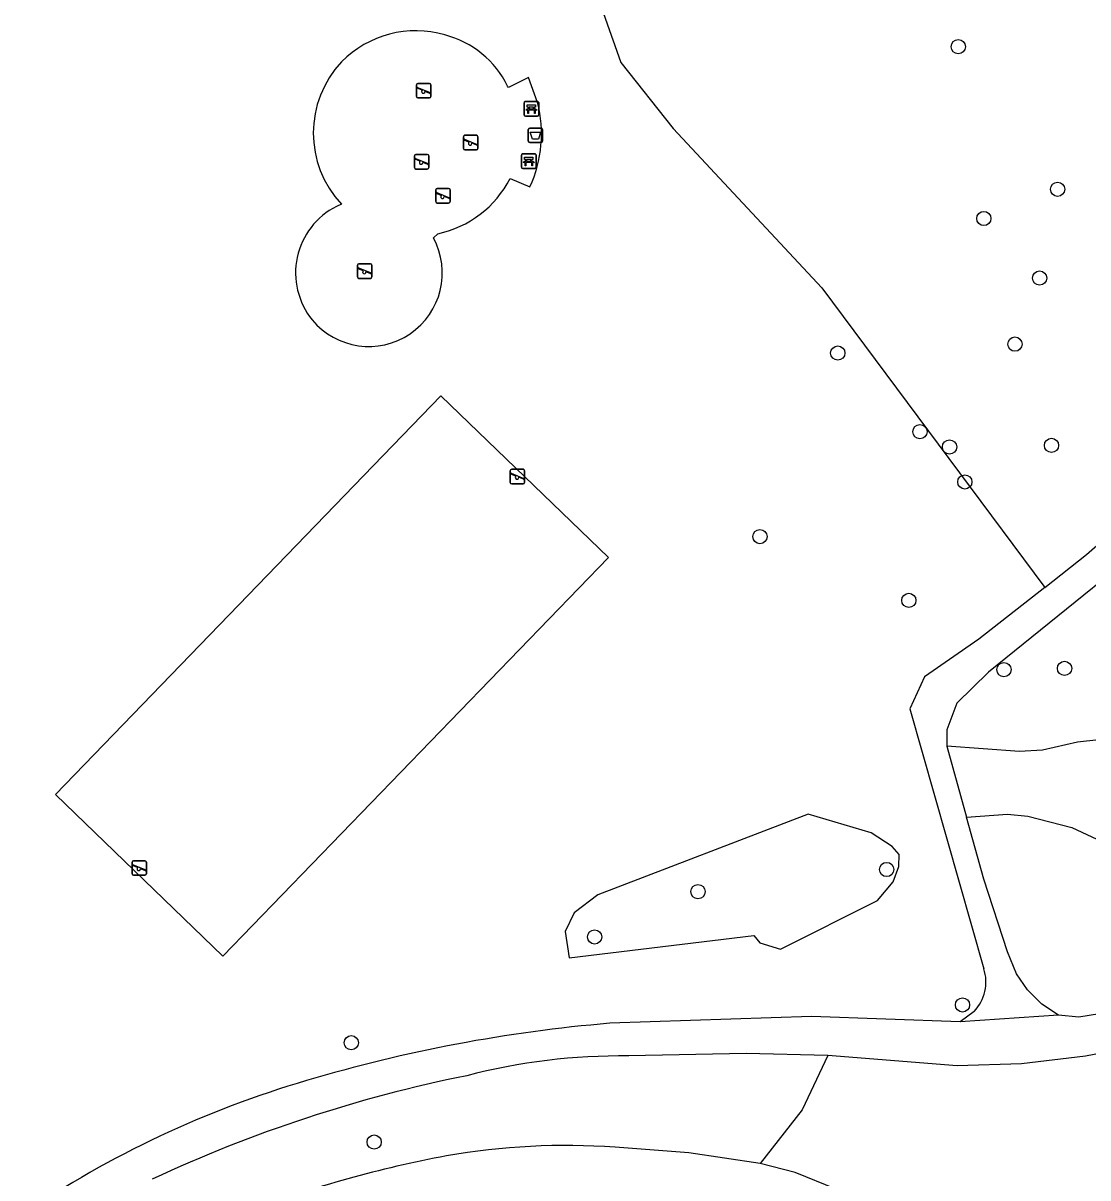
# Model space of a CAD drawing. Extents: x 158038 to 159242, y 380133 to 381214.
# Drawn here: x 158558.5 to 158631.6, y 380334 to 380413.4 of the extents above; entities that cross this region are included whole.
import ezdxf

# ---------------------------------------------------------------- set-up
doc = ezdxf.new("R2010")
doc.units = 0
for name, color, linetype in [('IMGEO_Afvalbak', 7, 'Continuous'), ('IMGEO_Bank', 7, 'Continuous'), ('IMGEO_Boom', 7, 'Continuous'), ('IMGEO_Gemengd_bos', 7, 'Continuous'), ('IMGEO_Groenvoorziening', 7, 'Continuous'), ('IMGEO_Loofbos', 7, 'Continuous'), ('IMGEO_Meer_plas_ven_vijver', 7, 'Continuous'), ('IMGEO_Speelvoorziening', 7, 'Continuous'), ('IMGEO_Voetpad_halfverhard', 7, 'Continuous')]:
    doc.layers.add(name, color=color, linetype=linetype)

msp = doc.modelspace()

# ---------------------------------------------------------------- linework, layer by layer
at = {"layer": 'IMGEO_Afvalbak'}
for p, q in [((158593.17, 380405.272), (158593.17, 380406.072)), ((158593.17, 380406.072), (158593.17, 380405.272)), ((158593.27, 380406.172), (158594.06, 380406.172)), ((158594.06, 380406.172), (158593.27, 380406.172)), ((158594.16, 380406.072), (158594.16, 380405.272)), ((158594.16, 380405.272), (158594.16, 380406.072)), ((158594.06, 380405.172), (158593.27, 380405.172)), ((158593.27, 380405.172), (158594.06, 380405.172))]:
    msp.add_line(p, q, dxfattribs=at)
msp.add_lwpolyline([(158593.313, 380405.886), (158594.017, 380405.886), (158593.868, 380405.416), (158593.462, 380405.416), (158593.313, 380405.886)], dxfattribs=at)
for centre, start, end in [((158593.27, 380406.072), 90, 180), ((158593.27, 380406.072), 90, 180), ((158594.06, 380406.072), 0, 90), ((158594.06, 380406.072), 360, 90), ((158593.27, 380405.272), 180, 270), ((158593.27, 380405.272), 180, 270), ((158594.06, 380405.272), 270, 0), ((158594.06, 380405.272), 270, 0)]:
    msp.add_arc(centre, 0.1, start, end, dxfattribs=at)
at = {"layer": 'IMGEO_Bank'}
for p, q in [((158592.888, 380407.075), (158592.888, 380407.916)), ((158592.888, 380407.916), (158592.888, 380407.075)), ((158592.963, 380408), (158593.804, 380408)), ((158593.804, 380408), (158592.963, 380408)), ((158593.585, 380407.398), (158593.192, 380407.398)), ((158593.197, 380407.506), (158593.197, 380407.612)), ((158593.241, 380407.612), (158593.241, 380407.506)), ((158593.529, 380407.618), (158593.247, 380407.618)), ((158593.247, 380407.5), (158593.529, 380407.5)), ((158593.535, 380407.506), (158593.535, 380407.612)), ((158593.579, 380407.612), (158593.579, 380407.506)), ((158593.888, 380407.925), (158593.888, 380407.084)), ((158593.888, 380407.084), (158593.888, 380407.925)), ((158593.813, 380407), (158592.972, 380407)), ((158592.972, 380407), (158593.813, 380407)), ((158592.706, 380403.481), (158592.706, 380404.322)), ((158592.706, 380404.322), (158592.706, 380403.481)), ((158592.781, 380404.406), (158593.622, 380404.406)), ((158593.622, 380404.406), (158592.781, 380404.406)), ((158593.706, 380404.331), (158593.706, 380403.49)), ((158593.706, 380403.49), (158593.706, 380404.331)), ((158593.631, 380403.406), (158592.79, 380403.406)), ((158592.79, 380403.406), (158593.631, 380403.406)), ((158593.403, 380403.804), (158593.01, 380403.804)), ((158593.015, 380403.912), (158593.015, 380404.018)), ((158593.059, 380404.018), (158593.059, 380403.912)), ((158593.347, 380404.024), (158593.065, 380404.024)), ((158593.065, 380403.906), (158593.347, 380403.906)), ((158593.353, 380403.912), (158593.353, 380404.018)), ((158593.397, 380404.018), (158593.397, 380403.912))]:
    msp.add_line(p, q, dxfattribs=at)
for points in [[(158593.135, 380407.398), (158592.993, 380407.398), (158593.105, 380407.5), (158593.191, 380407.5)], [(158593.191, 380407.618), (158593.105, 380407.618), (158593.105, 380407.779), (158593.668, 380407.779), (158593.668, 380407.618), (158593.585, 380407.618)], [(158593.185, 380407.391), (158593.185, 380407.184), (158593.142, 380407.184), (158593.142, 380407.391)], [(158593.585, 380407.5), (158593.668, 380407.5), (158593.78, 380407.398), (158593.641, 380407.398)], [(158593.635, 380407.391), (158593.635, 380407.184), (158593.591, 380407.184), (158593.591, 380407.391)], [(158593.009, 380404.024), (158592.923, 380404.024), (158592.923, 380404.185), (158593.486, 380404.185), (158593.486, 380404.024), (158593.403, 380404.024)], [(158592.953, 380403.804), (158592.811, 380403.804), (158592.923, 380403.906), (158593.009, 380403.906)], [(158593.003, 380403.797), (158593.003, 380403.59), (158592.96, 380403.59), (158592.96, 380403.797)], [(158593.403, 380403.906), (158593.486, 380403.906), (158593.598, 380403.804), (158593.459, 380403.804)], [(158593.453, 380403.797), (158593.453, 380403.59), (158593.409, 380403.59), (158593.409, 380403.797)]]:
    msp.add_lwpolyline(points, dxfattribs=at)
for centre, radius, start, end in [((158592.966, 380407.922), 0.0779, 92.4484, 184.28452), ((158592.966, 380407.922), 0.0779, 92.4484, 184.28452), ((158593.135, 380407.391), 0.00671, 2.89567, 87.10433), ((158593.192, 380407.391), 0.00671, 92.89567, 177.10433), ((158593.19, 380407.611), 0.00671, 2.89567, 87.10433), ((158593.19, 380407.507), 0.00671, 272.89567, 357.10433), ((158593.247, 380407.611), 0.00671, 92.89567, 177.10433), ((158593.247, 380407.507), 0.00671, 182.89567, 267.10433), ((158593.529, 380407.611), 0.00671, 2.89567, 87.10433), ((158593.529, 380407.507), 0.00671, 272.89567, 357.10433), ((158593.586, 380407.611), 0.00671, 92.89567, 177.10433), ((158593.586, 380407.507), 0.00671, 182.89567, 267.10433), ((158593.584, 380407.391), 0.00671, 2.89567, 87.10433), ((158593.641, 380407.391), 0.00671, 92.89567, 177.10433), ((158593.81, 380407.922), 0.0779, 2.4484, 94.28452), ((158593.81, 380407.922), 0.0779, 2.4484, 94.28452), ((158592.966, 380407.078), 0.0779, 182.4484, 274.28452), ((158592.966, 380407.078), 0.0779, 182.4484, 274.28452), ((158593.81, 380407.078), 0.0779, 272.4484, 4.28452), ((158593.81, 380407.078), 0.0779, 272.4484, 4.28452), ((158592.784, 380404.328), 0.0779, 92.4484, 184.28452), ((158592.784, 380404.328), 0.0779, 92.4484, 184.28452), ((158593.628, 380404.328), 0.0779, 2.4484, 94.28452), ((158593.628, 380404.328), 0.0779, 2.4484, 94.28452), ((158592.784, 380403.484), 0.0779, 182.4484, 274.28452), ((158592.784, 380403.484), 0.0779, 182.4484, 274.28452), ((158592.953, 380403.797), 0.00671, 2.89567, 87.10433), ((158593.01, 380403.797), 0.00671, 92.89567, 177.10433), ((158593.008, 380404.017), 0.00671, 2.89567, 87.10433), ((158593.008, 380403.913), 0.00671, 272.89567, 357.10433), ((158593.065, 380404.017), 0.00671, 92.89567, 177.10433), ((158593.065, 380403.913), 0.00671, 182.89567, 267.10433), ((158593.347, 380404.017), 0.00671, 2.89567, 87.10433), ((158593.347, 380403.913), 0.00671, 272.89567, 357.10433), ((158593.404, 380404.017), 0.00671, 92.89567, 177.10433), ((158593.404, 380403.913), 0.00671, 182.89567, 267.10433), ((158593.402, 380403.797), 0.00671, 2.89567, 87.10433), ((158593.459, 380403.797), 0.00671, 92.89567, 177.10433), ((158593.628, 380403.484), 0.0779, 272.4484, 4.28452), ((158593.628, 380403.484), 0.0779, 272.4484, 4.28452)]:
    msp.add_arc(centre, radius, start, end, dxfattribs=at)
at = {"layer": 'IMGEO_Boom'}
for centre in [(158622.708, 380411.769), (158629.536, 380401.969), (158624.468, 380399.958), (158628.295, 380395.863), (158626.603, 380391.325), (158614.433, 380390.709), (158620.075, 380385.306), (158622.112, 380384.255), (158629.117, 380384.362), (158623.16, 380381.853), (158609.086, 380378.092), (158619.315, 380373.709), (158625.847, 380368.95), (158630.012, 380369.033), (158617.792, 380355.215), (158604.831, 380353.691), (158597.728, 380350.578), (158623.003, 380345.905), (158581.013, 380343.307), (158582.583, 380336.48)]:
    msp.add_circle(centre, 0.489, dxfattribs=at)
at = {"layer": 'IMGEO_Gemengd_bos'}
msp.add_lwpolyline([(158597.47, 380440.298), (158593.917, 380427.014), (158595.645, 380421.733), (158599.528, 380410.69), (158603.126, 380406.136), (158613.333, 380395.192), (158628.652, 380374.606)], dxfattribs=at)
at = {"layer": 'IMGEO_Groenvoorziening'}
for points in [[(158593.81, 380407.929), (158593.179, 380409.647), (158591.802, 380408.966), (158591.755, 380409.059)], [(158591.917, 380402.706), (158593.289, 380402.143)], [(158580.348, 380400.951), (158579.989, 380400.793)], [(158586.655, 380398.626), (158586.963, 380398.915)], [(158678.101, 380399.057), (158674.754, 380396.094), (158672.845, 380393.645), (158670.352, 380390.982), (158666.677, 380387.698), (158665.176, 380386.647), (158662.355, 380385.228), (158659.611, 380384.394), (158655.584, 380383.727), (158652.052, 380382.83), (158648.837, 380381.527), (158646.231, 380379.829), (158643.103, 380376.786), (158641.091, 380373.754), (158634.042, 380364.925), (158632.364, 380364.115), (158630.904, 380363.965), (158628.49, 380363.409), (158626.928, 380363.323), (158621.926, 380363.695)], [(158560.691, 380360.374), (158572.199, 380349.257), (158598.675, 380376.664), (158587.167, 380387.78), (158560.691, 380360.374)]]:
    msp.add_lwpolyline(points, dxfattribs=at)
for centre, radius, start, end in [((158585.448, 380405.73), 7.135, 73.75817, 135.5993), ((158585.725, 380406.076), 6.728, 26.32414, 75.19555), ((158585.496, 380405.835), 7.096, 136.47466, 223.49016), ((158585.335, 380405.776), 8.744, 335.45342, 14.25594), ((158585.453, 380406.021), 7.265, 281.99914, 332.8502), ((158582.319, 380396.22), 5.132, 116.99907, 218.97498), ((158582.218, 380396.215), 5.05, 219.65031, 28.52019)]:
    msp.add_arc(centre, radius, start, end, dxfattribs=at)
at = {"layer": 'IMGEO_Loofbos'}
for points in [[(158608.672, 380350.675), (158609.077, 380350.18), (158610.499, 380349.746), (158617.171, 380353.089), (158618.227, 380354.357), (158618.623, 380355.423), (158618.65, 380356.236), (158618.168, 380356.795), (158616.722, 380357.724), (158612.393, 380359.013), (158597.959, 380353.472), (158596.331, 380352.243), (158595.707, 380350.948), (158595.972, 380349.132), (158608.672, 380350.675)], [(158623.287, 380358.808), (158626.096, 380359.006), (158627.492, 380358.89), (158630.501, 380358.098), (158634.282, 380356.328), (158635.755, 380356.313), (158642.05, 380354.284), (158643.332, 380353.724), (158644.512, 380352.871), (158647.065, 380350.339)], [(158613.747, 380342.423), (158611.98, 380338.695), (158609.104, 380335)]]:
    msp.add_lwpolyline(points, dxfattribs=at)
at = {"layer": 'IMGEO_Meer_plas_ven_vijver'}
for points in [[(158650.947, 380343.614), (158647.811, 380341.514), (158645.487, 380339.709), (158644.06, 380338.165), (158642.865, 380336.091), (158638.767, 380327.487), (158636.337, 380319.808), (158635.152, 380314.173), (158634.577, 380312.491), (158633.91, 380311.483), (158632.243, 380309.834), (158630.405, 380308.889), (158627.655, 380308.291), (158625.473, 380308.595), (158623.388, 380310.001), (158622.133, 380311.808), (158616.859, 380330.45), (158616.126, 380331.668), (158614.314, 380333.252), (158611.506, 380334.386), (158609.104, 380335)], [(158609.104, 380335), (158604.209, 380335.737), (158599.135, 380336.123)]]:
    msp.add_lwpolyline(points, dxfattribs=at)
for centre, radius, start, end in [((158595.764, 380288.535), 47.707, 85.94823, 99.90591), ((158603.321, 380252.421), 84.591, 100.74025, 110.17036)]:
    msp.add_arc(centre, radius, start, end, dxfattribs=at)
at = {"layer": 'IMGEO_Speelvoorziening'}
for p, q in [((158585.493, 380408.342), (158585.493, 380409.142)), ((158585.493, 380409.142), (158585.493, 380408.342)), ((158585.876, 380408.77), (158585.537, 380408.907)), ((158585.562, 380408.967), (158586.438, 380408.614)), ((158585.593, 380409.242), (158586.383, 380409.242)), ((158586.383, 380409.242), (158585.593, 380409.242)), ((158586.483, 380409.142), (158586.483, 380408.342)), ((158586.483, 380408.342), (158586.483, 380409.142)), ((158586.383, 380408.242), (158585.593, 380408.242)), ((158585.593, 380408.242), (158586.383, 380408.242)), ((158586.414, 380408.554), (158586.074, 380408.691)), ((158588.815, 380405.679), (158589.605, 380405.679)), ((158589.605, 380405.679), (158588.815, 380405.679)), ((158588.715, 380404.779), (158588.715, 380405.579)), ((158588.715, 380405.579), (158588.715, 380404.779)), ((158589.098, 380405.207), (158588.759, 380405.344)), ((158588.784, 380405.404), (158589.66, 380405.051)), ((158589.636, 380404.991), (158589.296, 380405.128)), ((158589.705, 380405.579), (158589.705, 380404.779)), ((158589.705, 380404.779), (158589.705, 380405.579)), ((158585.347, 380403.461), (158585.347, 380404.261)), ((158585.347, 380404.261), (158585.347, 380403.461)), ((158585.416, 380404.086), (158586.292, 380403.733)), ((158585.447, 380404.361), (158586.237, 380404.361)), ((158586.237, 380404.361), (158585.447, 380404.361)), ((158586.337, 380404.261), (158586.337, 380403.461)), ((158586.337, 380403.461), (158586.337, 380404.261)), ((158589.605, 380404.679), (158588.815, 380404.679)), ((158588.815, 380404.679), (158589.605, 380404.679)), ((158585.73, 380403.889), (158585.391, 380404.026)), ((158586.237, 380403.361), (158585.447, 380403.361)), ((158585.447, 380403.361), (158586.237, 380403.361)), ((158586.268, 380403.673), (158585.928, 380403.81)), ((158586.811, 380401.118), (158586.811, 380401.918)), ((158586.811, 380401.918), (158586.811, 380401.118)), ((158586.88, 380401.743), (158587.756, 380401.39)), ((158586.911, 380402.018), (158587.701, 380402.018)), ((158587.701, 380402.018), (158586.911, 380402.018)), ((158587.801, 380401.918), (158587.801, 380401.118)), ((158587.801, 380401.118), (158587.801, 380401.918)), ((158587.194, 380401.546), (158586.855, 380401.683)), ((158587.701, 380401.018), (158586.911, 380401.018)), ((158586.911, 380401.018), (158587.701, 380401.018)), ((158587.732, 380401.33), (158587.392, 380401.467)), ((158581.441, 380395.943), (158581.441, 380396.743)), ((158581.441, 380396.743), (158581.441, 380395.943)), ((158581.824, 380396.371), (158581.485, 380396.508)), ((158581.51, 380396.568), (158582.386, 380396.215)), ((158581.541, 380396.843), (158582.331, 380396.843)), ((158582.331, 380396.843), (158581.541, 380396.843)), ((158582.362, 380396.155), (158582.022, 380396.292)), ((158582.431, 380396.743), (158582.431, 380395.943)), ((158582.431, 380395.943), (158582.431, 380396.743)), ((158582.331, 380395.843), (158581.541, 380395.843)), ((158581.541, 380395.843), (158582.331, 380395.843)), ((158592.031, 380382.722), (158592.821, 380382.722)), ((158592.821, 380382.722), (158592.031, 380382.722)), ((158591.931, 380381.822), (158591.931, 380382.622)), ((158591.931, 380382.622), (158591.931, 380381.822)), ((158592.314, 380382.25), (158591.975, 380382.387)), ((158592, 380382.447), (158592.876, 380382.094)), ((158592.852, 380382.034), (158592.512, 380382.171)), ((158592.921, 380382.622), (158592.921, 380381.822)), ((158592.921, 380381.822), (158592.921, 380382.622)), ((158592.821, 380381.722), (158592.031, 380381.722)), ((158592.031, 380381.722), (158592.821, 380381.722)), ((158565.95, 380354.915), (158565.95, 380355.715)), ((158565.95, 380355.715), (158565.95, 380354.915)), ((158566.05, 380355.815), (158566.84, 380355.815)), ((158566.84, 380355.815), (158566.05, 380355.815)), ((158566.94, 380355.715), (158566.94, 380354.915)), ((158566.94, 380354.915), (158566.94, 380355.715)), ((158566.333, 380355.343), (158565.994, 380355.48)), ((158566.019, 380355.54), (158566.895, 380355.187)), ((158566.871, 380355.127), (158566.531, 380355.264)), ((158566.84, 380354.815), (158566.05, 380354.815)), ((158566.05, 380354.815), (158566.84, 380354.815))]:
    msp.add_line(p, q, dxfattribs=at)
for centre, radius, start, end in [((158585.593, 380409.142), 0.1, 90, 180), ((158585.593, 380409.142), 0.1, 90, 180), ((158585.55, 380408.937), 0.0327, 68.07798, 248.07798), ((158586.383, 380409.142), 0.1, 0, 90), ((158586.383, 380409.142), 0.1, 360, 90), ((158585.593, 380408.342), 0.1, 180, 270), ((158585.593, 380408.342), 0.1, 180, 270), ((158585.955, 380408.68), 0.12, 130.99278, 5.16318), ((158586.383, 380408.342), 0.1, 270, 0), ((158586.383, 380408.342), 0.1, 270, 0), ((158586.426, 380408.584), 0.0327, 248.07798, 68.07798), ((158588.815, 380405.579), 0.1, 90, 180), ((158588.815, 380405.579), 0.1, 90, 180), ((158589.605, 380405.579), 0.1, 0, 90), ((158589.605, 380405.579), 0.1, 360, 90), ((158588.772, 380405.374), 0.0327, 68.07798, 248.07798), ((158589.177, 380405.117), 0.12, 130.99278, 5.16318), ((158589.648, 380405.021), 0.0327, 248.07798, 68.07798), ((158585.447, 380404.261), 0.1, 90, 180), ((158585.447, 380404.261), 0.1, 90, 180), ((158585.404, 380404.056), 0.0327, 68.07798, 248.07798), ((158586.237, 380404.261), 0.1, 0, 90), ((158586.237, 380404.261), 0.1, 360, 90), ((158588.815, 380404.779), 0.1, 180, 270), ((158588.815, 380404.779), 0.1, 180, 270), ((158589.605, 380404.779), 0.1, 270, 0), ((158589.605, 380404.779), 0.1, 270, 0), ((158585.447, 380403.461), 0.1, 180, 270), ((158585.447, 380403.461), 0.1, 180, 270), ((158585.809, 380403.799), 0.12, 130.99278, 5.16318), ((158586.237, 380403.461), 0.1, 270, 0), ((158586.237, 380403.461), 0.1, 270, 0), ((158586.28, 380403.703), 0.0327, 248.07798, 68.07798), ((158586.911, 380401.918), 0.1, 90, 180), ((158586.911, 380401.918), 0.1, 90, 180), ((158586.868, 380401.713), 0.0327, 68.07798, 248.07798), ((158587.701, 380401.918), 0.1, 0, 90), ((158587.701, 380401.918), 0.1, 360, 90), ((158586.911, 380401.118), 0.1, 180, 270), ((158586.911, 380401.118), 0.1, 180, 270), ((158587.273, 380401.456), 0.12, 130.99278, 5.16318), ((158587.701, 380401.118), 0.1, 270, 0), ((158587.701, 380401.118), 0.1, 270, 0), ((158587.744, 380401.36), 0.0327, 248.07798, 68.07798), ((158581.541, 380396.743), 0.1, 90, 180), ((158581.541, 380396.743), 0.1, 90, 180), ((158581.498, 380396.538), 0.0327, 68.07798, 248.07798), ((158581.903, 380396.281), 0.12, 130.99278, 5.16318), ((158582.331, 380396.743), 0.1, 0, 90), ((158582.331, 380396.743), 0.1, 360, 90), ((158582.374, 380396.185), 0.0327, 248.07798, 68.07798), ((158581.541, 380395.943), 0.1, 180, 270), ((158581.541, 380395.943), 0.1, 180, 270), ((158582.331, 380395.943), 0.1, 270, 0), ((158582.331, 380395.943), 0.1, 270, 0), ((158592.031, 380382.622), 0.1, 90, 180), ((158592.031, 380382.622), 0.1, 90, 180), ((158592.821, 380382.622), 0.1, 0, 90), ((158592.821, 380382.622), 0.1, 360, 90), ((158591.988, 380382.417), 0.0327, 68.07798, 248.07798), ((158592.393, 380382.16), 0.12, 130.99278, 5.16318), ((158592.864, 380382.064), 0.0327, 248.07798, 68.07798), ((158592.031, 380381.822), 0.1, 180, 270), ((158592.031, 380381.822), 0.1, 180, 270), ((158592.821, 380381.822), 0.1, 270, 0), ((158592.821, 380381.822), 0.1, 270, 0), ((158566.05, 380355.715), 0.1, 90, 180), ((158566.05, 380355.715), 0.1, 90, 180), ((158566.84, 380355.715), 0.1, 0, 90), ((158566.84, 380355.715), 0.1, 360, 90), ((158566.05, 380354.915), 0.1, 180, 270), ((158566.05, 380354.915), 0.1, 180, 270), ((158566.007, 380355.51), 0.0327, 68.07798, 248.07798), ((158566.412, 380355.253), 0.12, 130.99278, 5.16318), ((158566.84, 380354.915), 0.1, 270, 0), ((158566.84, 380354.915), 0.1, 270, 0), ((158566.883, 380355.157), 0.0327, 248.07798, 68.07798)]:
    msp.add_arc(centre, radius, start, end, dxfattribs=at)
at = {"layer": 'IMGEO_Voetpad_halfverhard'}
for points in [[(158628.652, 380374.606), (158631.521, 380376.866), (158636.545, 380381.24), (158638.745, 380383.523), (158640.997, 380386.135), (158643.161, 380389.091), (158646.013, 380393.913), (158646.74, 380396.083), (158646.529, 380398.649), (158645.821, 380400.936), (158644.39, 380403.401), (158640.511, 380407.572), (158638.42, 380410.382), (158636.509, 380413.978), (158635.092, 380417.295), (158634.371, 380419.353), (158629.481, 380439.249), (158627.367, 380444.102), (158613.616, 380442.377), (158606.886, 380440.886), (158603.584, 380440.306), (158597.742, 380440.334), (158597.47, 380440.298)], [(158678.101, 380399.057), (158677.086, 380402.327), (158676.697, 380403.573), (158676.042, 380403.804), (158674.788, 380403.696), (158673.463, 380403.53), (158663.232, 380401.672), (158655.712, 380399.918), (158653.971, 380399.286), (158651.302, 380397.715), (158649.75, 380396.193), (158644.631, 380387.26), (158642.047, 380383.48), (158639.197, 380380.411), (158624.791, 380368.786), (158622.603, 380366.643), (158621.927, 380364.803), (158621.926, 380363.695)], [(158628.652, 380374.606), (158624.134, 380371.048), (158620.396, 380368.45), (158619.38, 380366.247), (158624.466, 380348.395)], [(158621.926, 380363.695), (158623.287, 380358.808)], [(158629.591, 380345.197), (158628.449, 380345.961), (158627.473, 380346.94), (158626.713, 380348.033), (158626.093, 380349.558), (158624.476, 380354.538), (158623.287, 380358.808)], [(158647.065, 380350.339), (158645.306, 380349.505), (158637.276, 380346.608), (158633.121, 380345.408), (158630.987, 380345.056), (158629.591, 380345.197)], [(158647.105, 380346.518), (158643.458, 380345.088), (158639.875, 380344.014), (158631.453, 380342.388), (158627.058, 380341.861), (158622.639, 380341.715), (158613.747, 380342.423)], [(158623.801, 380345.46), (158622.847, 380344.75)], [(158622.847, 380344.75), (158612.638, 380345.12), (158598.782, 380344.645)], [(158629.591, 380345.197), (158622.847, 380344.75)], [(158613.747, 380342.423), (158608.144, 380342.563), (158600.075, 380342.395)]]:
    msp.add_lwpolyline(points, dxfattribs=at)
for centre, radius, start, end in [((158621.688, 380347.481), 2.924, 316.26186, 18.20556), ((158607.508, 380241.412), 103.601, 94.83137, 106.57923), ((158599.528, 380300.497), 41.901, 89.2522, 104.63541), ((158597.619, 380273.657), 69.876, 106.35256, 124.07546), ((158607.939, 380246.97), 95.969, 101.41762, 115.02354)]:
    msp.add_arc(centre, radius, start, end, dxfattribs=at)

doc.saveas('drawing.dxf')
